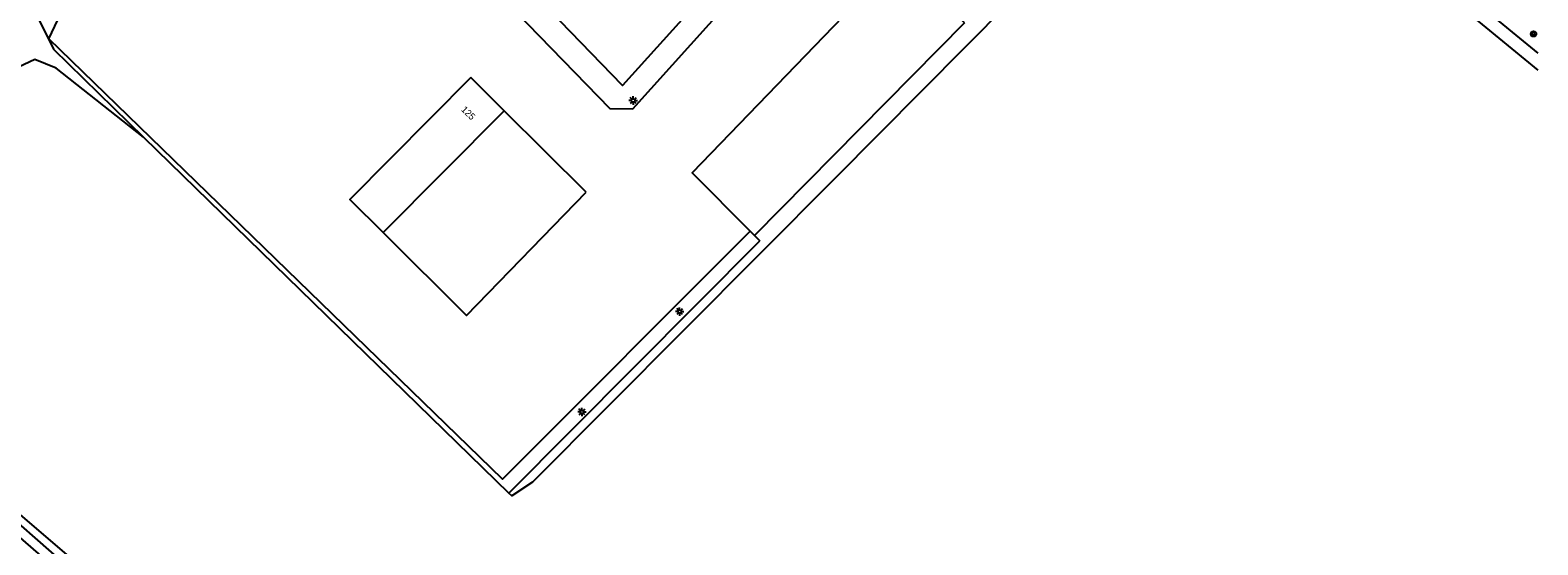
# Model space of a CAD drawing. Extents: x 133000 to 136000, y 400500 to 403500.
# Drawn here: x 135775.9 to 136000, y 402055.9 to 402132.3 of the extents above; entities that cross this region are included whole.
import ezdxf

# ---------------------------------------------------------------- set-up
doc = ezdxf.new("R2010")
doc.units = 0
for name, color, linetype in [('gg-afsc-hekwerk', 7, 'Continuous'), ('gg-afsc-muur', 7, 'Continuous'), ('gg-anno-huisnummerreeks BGT', 7, 'Continuous'), ('gg-bbg-gedigitaliseerde bebouwing', 7, 'Continuous'), ('gg-bbg-hoofdgebouw', 7, 'Continuous'), ('gg-bbg-luifel en loopbrug', 7, 'Continuous'), ('gg-knt-bronhoudergrens', 7, 'Continuous'), ('gg-knt-verharding', 7, 'Continuous'), ('gg-kntw-bovenkant insteek waterloop', 7, 'Continuous'), ('gg-kntw-waterlijn', 7, 'Continuous'), ('gt-symb-boom', 7, 'Continuous'), ('gt-symb-lichtmast', 7, 'Continuous')]:
    doc.layers.add(name, color=color, linetype=linetype)

# ---------------------------------------------------------------- blocks, each defined once
blk = doc.blocks.new('gt0-LMAST')
at = {"layer": 'gt-symb-lichtmast'}
for p, q in [((-0.18, 0.17), (-0.45, 0.44)), ((-0.01, 0.25), (-0.01, 0.62)), ((0.17, 0.17), (0.44, 0.44)), ((-0.26, 0), (-0.63, 0)), ((-0.18, -0.18), (-0.45, -0.45)), ((-0.01, -0.25), (-0.01, -0.63)), ((0.44, -0.45), (0.17, -0.18)), ((0.24, 0), (0.62, 0))]:
    blk.add_line(p, q, dxfattribs=at)
blk.add_circle((-0.01, 0), 0.25, dxfattribs=at)
blk = doc.blocks.new('gt0-BOOM')
at = {"layer": 'gt-symb-boom'}
for radius in [0.4, 0.2]:
    blk.add_circle((0, 0), radius, dxfattribs=at)

msp = doc.modelspace()

# ---------------------------------------------------------------- linework, layer by layer
at = {"layer": 'gg-afsc-hekwerk'}
for p, q in [((135792.76, 402116.44), (135847.07, 402063.55)), ((135847.07, 402063.55), (135884.34, 402101.04)), ((135883.56, 402101.82), (135884.34, 402101.04))]:
    msp.add_line(p, q, dxfattribs=at)
for points in [[(135925.75, 402192.5), (135863.96, 402124.1), (135802.37, 402187.7)], [(135925.75, 402192.5), (135863.96, 402124.1), (135802.37, 402187.7)], [(135802.37, 402187.7), (135776.89, 402134.49), (135779.36, 402129.5), (135792.76, 402116.44)], [(135802.37, 402187.7), (135776.89, 402134.49), (135779.36, 402129.5), (135792.76, 402116.44)]]:
    msp.add_lwpolyline(points, dxfattribs=at)
at = {"layer": 'gg-afsc-muur'}
msp.add_line((135914.8, 402133.39), (135883.56, 402101.82), dxfattribs=at)
at = {"layer": 'gg-bbg-gedigitaliseerde bebouwing'}
msp.add_line((135828.37, 402102.24), (135846.37, 402120.35), dxfattribs=at)
msp.add_lwpolyline([(135841.41, 402125.29), (135823.4, 402107.18), (135828.37, 402102.24)], dxfattribs=at)
at = {"layer": 'gg-bbg-hoofdgebouw'}
msp.add_line((135846.37, 402120.35), (135841.41, 402125.29), dxfattribs=at)
at = {"layer": 'gg-bbg-luifel en loopbrug'}
msp.add_line((135858.53, 402108.27), (135846.37, 402120.35), dxfattribs=at)
msp.add_lwpolyline([(135828.37, 402102.24), (135840.77, 402089.91), (135858.53, 402108.27)], dxfattribs=at)
at = {"layer": 'gg-knt-bronhoudergrens'}
for points in [[(135956.01, 402168.22), (135954.14, 402168.09), (135927.78, 402142.82), (135895.58, 402110.31), (135850.56, 402065.17), (135847.5, 402063.13), (135847.07, 402063.55)], [(135792.76, 402116.44), (135779.78, 402126.68), (135776.59, 402127.95), (135772.51, 402126.02), (135762.98, 402106.51), (135750.94, 402080.12), (135750.26, 402078.59), (135753.64, 402076), (135754.61, 402077.22), (135755.56, 402076.47)]]:
    msp.add_lwpolyline(points, dxfattribs=at)
at = {"layer": 'gg-knt-verharding'}
msp.add_line((135882.92, 402102.46), (135883.56, 402101.82), dxfattribs=at)
for points in [[(135882.92, 402102.46), (135846.09, 402065.59), (135778.7, 402131.04), (135802.69, 402181.74), (135862.07, 402120.67), (135865.46, 402120.63), (135925.37, 402187.09), (135925.97, 402187.72), (135935.15, 402177.81)], [(135914.8, 402133.39), (135905.05, 402143.04), (135874.3, 402111.13), (135882.92, 402102.46)]]:
    msp.add_lwpolyline(points, dxfattribs=at)
at = {"layer": 'gg-kntw-bovenkant insteek waterloop'}
for points in [[(135946.42, 402178.22), (135948.22, 402179.9), (135965.12, 402162.13), (135986.93, 402140.13), (135991.51, 402135.83), (136000, 402128.88)], [(135956.01, 402168.22), (135964.07, 402159.83), (135979.9, 402144.09), (135990.35, 402134.29), (136000, 402126.39)], [(135755.56, 402076.47), (135781.7, 402054.05), (135807.43, 402031.96), (135837.2, 402005.84), (135888.46, 401960.72), (135909.96, 401941.74), (135916.35, 401936.59)]]:
    msp.add_lwpolyline(points, dxfattribs=at)
at = {"layer": 'gg-kntw-waterlijn'}
msp.add_lwpolyline([(135913.67, 401934.45), (135914.95, 401935.95), (135899.55, 401949.09), (135835.74, 402005.04), (135755.53, 402075.36), (135754.55, 402074.25), (135770.27, 402060.46), (135824.94, 402013.02), (135881.04, 401963.86), (135913.67, 401934.45)], dxfattribs=at)

# ---------------------------------------------------------------- block references
at = {"layer": 'gt-symb-boom'}
msp.add_blockref('gt0-BOOM', (135999.36, 402131.76), dxfattribs=at)
at = {"layer": 'gt-symb-lichtmast'}
for p in [(135865.54, 402121.87), (135872.45, 402090.51), (135857.93, 402075.61)]:
    msp.add_blockref('gt0-LMAST', p, dxfattribs=at)

# ---------------------------------------------------------------- texts
at = {"layer": 'gg-anno-huisnummerreeks BGT'}
msp.add_text('125', height=1, rotation=315.2, dxfattribs=at).set_placement((135839.89, 402120.45))

doc.saveas('drawing.dxf')
